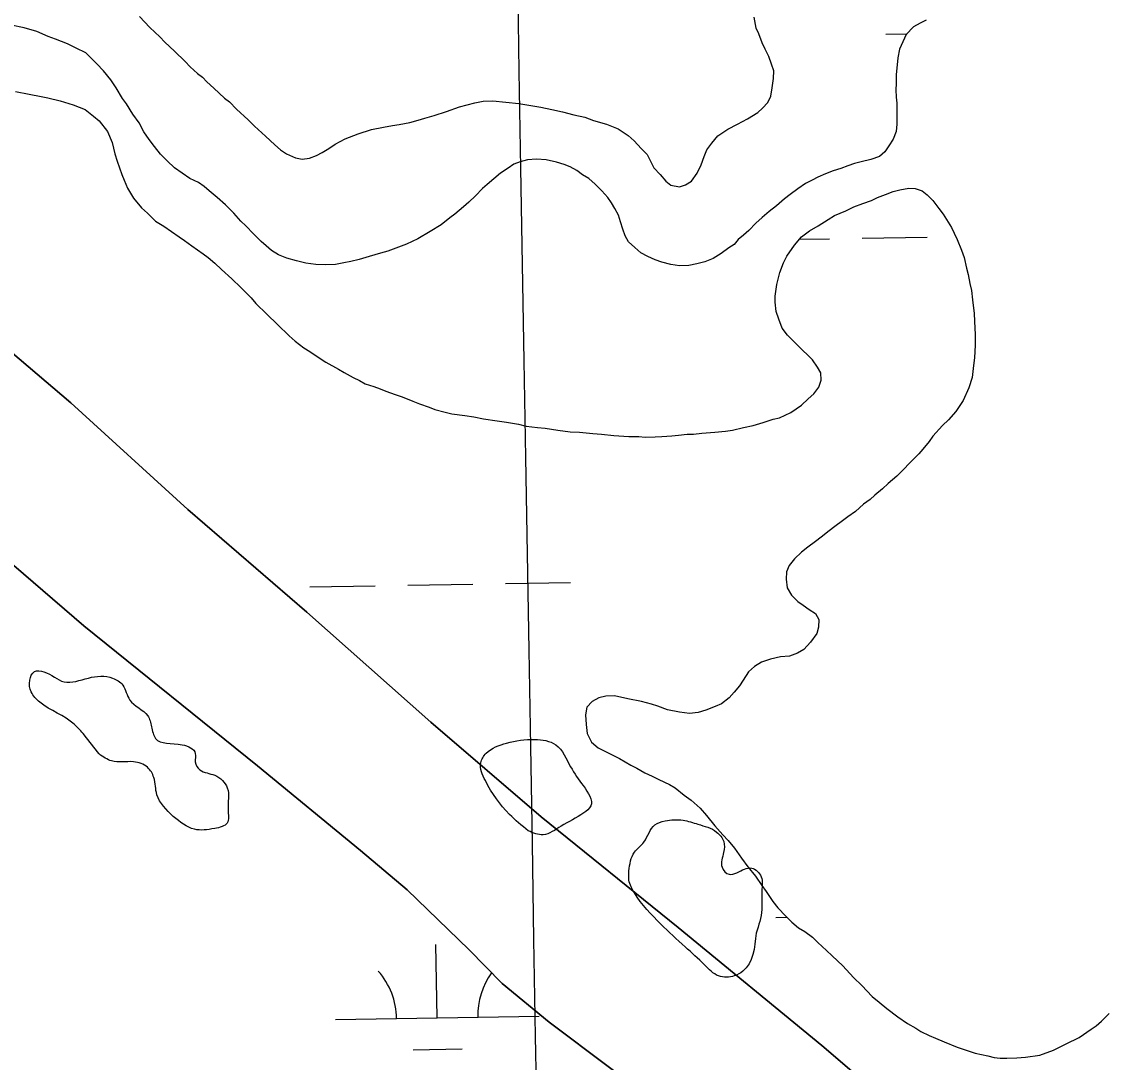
# Model space of a CAD drawing. Extents: x 3887375 to 3925618, y 296674 to 322633.
# Drawn here: x 3901886 to 3902417, y 309989 to 310500 of the extents above; entities that cross this region are included whole.
import ezdxf

# ---------------------------------------------------------------- set-up
doc = ezdxf.new("R2010")
doc.units = 0
for name, color, linetype in [('V-GRID-MAJR', 7, 'Continuous'), ('V-RIVR-EDGE', 7, 'Continuous'), ('V-TOPO-SHOR', 7, 'Continuous'), ('V-WETL-SWMP', 7, 'Continuous')]:
    doc.layers.add(name, color=color, linetype=linetype)

msp = doc.modelspace()

# ---------------------------------------------------------------- linework, layer by layer
at = {"layer": 'V-GRID-MAJR'}
msp.add_spline([(3902269.22, 302288.25), (3902166.14, 308345.1), (3902063.01, 314405.04), (3901959.87, 320464.98), (3901959.82, 320468.07)], degree=3, dxfattribs=at)
at = {"layer": 'V-RIVR-EDGE'}
for points in [[(3901479.17, 310370.45), (3901491.87, 310382.7), (3901502.63, 310386.52), (3901514.53, 310387.25), (3901531.02, 310384.53), (3901548.28, 310380.26), (3901569.01, 310380.21), (3901586.66, 310380.17), (3901609.32, 310385.1), (3901626.22, 310388.13), (3901635.81, 310388.1), (3901643.47, 310381.95), (3901650.37, 310375.79), (3901659.56, 310368.86), (3901659.54, 310361.56), (3901657.97, 310347.75), (3901661.42, 310344.29), (3901665.64, 310345.04), (3901671.78, 310343.11), (3901677.52, 310335.04), (3901677.89, 310330.05), (3901680.54, 310316.61), (3901680.13, 310305.48), (3901682.8, 310300.48), (3901686.64, 310300.47), (3901693.96, 310308.9), (3901697.41, 310310.81), (3901706.6, 310302.34), (3901708.51, 310296.96), (3901722.28, 310279.27), (3901729.14, 310259.68), (3901729.52, 310255.07), (3901724.13, 310248.18), (3901714.14, 310244.37), (3901712.98, 310241.3), (3901716.04, 310235.92), (3901726.38, 310227.83), (3901739.81, 310226.26), (3901747.48, 310224.71), (3901750.93, 310221.63), (3901750.9, 310211.65), (3901741.66, 310200.16), (3901732.05, 310191.74), (3901722.44, 310187.16), (3901715.14, 310183.72), (3901708.99, 310178.36), (3901705.52, 310173.38), (3901703.58, 310167.25), (3901702.42, 310162.64), (3901699.72, 310155.36), (3901696.24, 310145.77), (3901695.06, 310133.11), (3901693.11, 310121.6), (3901695.36, 310100.87), (3901697.25, 310087.81), (3901704.52, 310080.5), (3901715.63, 310071.26), (3901725.2, 310059.73), (3901735.91, 310048.19), (3901750.83, 310028.57), (3901756.18, 310018.2), (3901763.05, 310002.06), (3901768, 309984.39), (3901778.3, 309962.49), (3901787.09, 309945.58), (3901805.45, 309919.05), (3901817.7, 309907.12), (3901833.02, 309894.81), (3901844.52, 309887.87), (3901848.35, 309882.87), (3901851.4, 309875.57), (3901851.77, 309869.04), (3901851.75, 309864.05), (3901857.49, 309857.52), (3901865.15, 309848.28), (3901878.54, 309833.67), (3901888.5, 309822.9), (3901893.85, 309814.82), (3901893.06, 309805.23), (3901894.2, 309801.39), (3901904.54, 309791), (3901908.36, 309785.62), (3901909.11, 309779.09), (3901913.7, 309771.02), (3901915.98, 309761.8), (3901916.35, 309757.2), (3901915.19, 309751.06), (3901910.95, 309744.93), (3901897.51, 309740.74), (3901889.45, 309741.14), (3901884.46, 309743.46), (3901876.81, 309751.92), (3901870.31, 309761.91), (3901865.33, 309768.45), (3901854.61, 309776.54), (3901844.65, 309783.47), (3901841.98, 309791.54), (3901841.61, 309797.3), (3901833.94, 309801.92), (3901827.42, 309800.4), (3901822.41, 309794.66), (3901823.16, 309788.13), (3901820.07, 309780.46), (3901816.97, 309768.96), (3901816.96, 309764.35), (3901817.72, 309758.21), (3901825.37, 309750.51), (3901829.59, 309750.5), (3901834.2, 309751.26), (3901838.82, 309755.85), (3901844.58, 309756.99), (3901847.65, 309755.45), (3901846.49, 309752.76), (3901839.57, 309748.56), (3901837.26, 309745.49), (3901838.01, 309738.2), (3901836.85, 309735.9), (3901824.56, 309730.94), (3901810.74, 309730.97), (3901795.38, 309728.71), (3901788.08, 309723.74), (3901786.53, 309717.98), (3901787.66, 309710.3), (3901796.08, 309702.61), (3901804.9, 309699.52), (3901808.35, 309694.9), (3901807.17, 309683.39), (3901809.08, 309678.78), (3901812.91, 309678.39), (3901816.76, 309680.3), (3901818.68, 309682.59), (3901820.23, 309687.2), (3901819.87, 309699.09), (3901819.12, 309706.77), (3901820.67, 309711.37), (3901822.97, 309711.37), (3901826.42, 309709.06), (3901826.79, 309703.3), (3901826.36, 309685.26), (3901826.74, 309683.34), (3901829.81, 309681.8), (3901836.33, 309681.4), (3901840.17, 309682.92), (3901843.25, 309685.99), (3901845.57, 309692.51), (3901844.82, 309700.95), (3901846.36, 309701.33), (3901849.82, 309701.71), (3901852.88, 309699.78), (3901857.09, 309695.16), (3901860.55, 309695.16), (3901863.62, 309698.22), (3901872.87, 309713.55), (3901878.65, 309719.67), (3901881.72, 309720.43), (3901883.63, 309717.36), (3901877.46, 309704.71), (3901869.74, 309685.92), (3901859.74, 309679.81), (3901847.05, 309671.39), (3901841.3, 309670.64), (3901827.48, 309670.29), (3901819.41, 309667.62), (3901817.87, 309664.56), (3901825.9, 309654.56), (3901832.41, 309645.33), (3901832.01, 309642.26), (3901822.78, 309633.84), (3901817.4, 309628.86), (3901813.16, 309623.12), (3901815.07, 309618.51), (3901821.58, 309612.73), (3901829.25, 309611.56), (3901833.08, 309607.72), (3901834.22, 309604.64), (3901841.9, 309604.24), (3901849.19, 309605.37), (3901853.8, 309603.44), (3901859.16, 309598.06), (3901865.28, 309591.9), (3901871.03, 309586.9), (3901884.05, 309577.27), (3901890.19, 309575.72), (3901899.02, 309577.61), (3901910.93, 309581.42), (3901923.98, 309582.93), (3901939.71, 309580.97), (3901957.74, 309574.4), (3901974.98, 309563.99), (3901988.41, 309562.04)], [(3901923.83, 310140.6), (3901916.56, 310149.83), (3901911.58, 310155.22), (3901894.72, 310166.01), (3901890.51, 310171.01), (3901889.76, 310176.77), (3901892.07, 310180.98), (3901896.67, 310180.97), (3901906.64, 310175.96), (3901918.54, 310177.85), (3901930.44, 310177.82), (3901935.42, 310174.35), (3901938.86, 310167.05), (3901947.67, 310159.35), (3901949.57, 310153.97), (3901951.48, 310148.21), (3901964.52, 310145.11), (3901971.03, 310140.87), (3901971.02, 310136.65), (3901973.32, 310132.8), (3901980.6, 310130.1), (3901986.73, 310123.94), (3901987.09, 310113.2), (3901986.69, 310106.67), (3901980.54, 310104), (3901970.56, 310103.64), (3901960.21, 310109.81)], [(3902134.44, 310102.85), (3902125.25, 310110.94), (3902113.4, 310127.47), (3902111.11, 310136.3), (3902113.81, 310140.9), (3902123.8, 310145.87), (3902137.63, 310147.75), (3902147.98, 310145.04), (3902155.25, 310134.27), (3902161.37, 310125.05)], [(3901960.21, 310109.81), (3901952.18, 310120.57), (3901950.66, 310129.02), (3901947.61, 310134.02), (3901940.7, 310136.72), (3901929.96, 310137.13), (3901923.83, 310140.6)], [(3902161.37, 310125.05), (3902165.18, 310115.06), (3902161.72, 310111.61), (3902150.57, 310105.12), (3902141.73, 310100.92), (3902134.44, 310102.85)], [(3902211.45, 310045.86), (3902199.58, 310057.02), (3902186.57, 310072.4), (3902183.9, 310078.55), (3902183.91, 310083.16), (3902186.62, 310092.36), (3902191.23, 310097.34), (3902196.63, 310105.77), (3902201.62, 310107.68), (3902210.45, 310108.04), (3902217.74, 310106.1), (3902226.94, 310102.24), (3902230.38, 310097.63), (3902230.37, 310092.25), (3902229.58, 310084.96), (3902233.03, 310081.5), (3902236.87, 310082.26), (3902244.17, 310084.54), (3902248.76, 310080.31), (3902249.13, 310073.4), (3902249.11, 310064.19), (3902246.39, 310052.68)], [(3902246.39, 310052.68), (3902239.82, 310033.89), (3902235.59, 310031.6), (3902227.92, 310031.62), (3902221.02, 310037.01), (3902211.45, 310045.86)]]:
    msp.add_spline(points, degree=3, dxfattribs=at)
at = {"layer": 'V-TOPO-SHOR'}
for points in [[(3902203.95, 309964.4), (3902144.67, 310008.93), (3902121.66, 310027.83), (3902105.26, 310044.67), (3902075.09, 310073.89), (3902052.07, 310093.26), (3902001.54, 310134.8), (3901916.38, 310203.4), (3901841.61, 310267.84), (3901793.9, 310310.58), (3901750.68, 310351.24), (3901743.81, 310354.72), (3901731.07, 310356.5), (3901693.59, 310358.08), (3901686.26, 310360.85), (3901678.19, 310368.09), (3901666.27, 310384.49), (3901613.89, 310450.06), (3901563.04, 310500.79), (3901487.07, 310570.16), (3901393.82, 310647.65)], [(3901754, 310441.41), (3901801.95, 310402.61), (3901859.11, 310356.15), (3901909.91, 310312.91), (3901967.35, 310260.58), (3902025.72, 310210.14), (3902086.7, 310156.19), (3902140.81, 310109.7), (3902208.12, 310055.34), (3902278.52, 309997.48), (3902352.71, 309934.03), (3902424.95, 309880.17), (3902506.49, 309807.86), (3902554.26, 309761.55), (3902583.35, 309734.57), (3902618.09, 309702.94), (3902663.67, 309666.94), (3902733.84, 309607.9), (3902801.17, 309552.37), (3902857.42, 309502.38), (3902904.93, 309459.82), (3902944.39, 309426.12), (3902978.86, 309399.18)]]:
    msp.add_lwpolyline(points, dxfattribs=at)
at = {"layer": 'V-WETL-SWMP'}
for p, q in [((3902309.98, 310493.97), (3902320.42, 310494.15)), ((3902267.58, 310393.23), (3902282.3, 310393.48)), ((3902298.29, 310393.76), (3902330.29, 310394.31)), ((3902027.28, 310222.58), (3902059.28, 310223.13)), ((3902075.28, 310223.4), (3902107.27, 310223.95)), ((3902123.27, 310224.23), (3902155.26, 310224.78)), ((3902256.01, 310060.31), (3902261.41, 310060.4)), ((3902089.77, 310011.02), (3902089.15, 310047.01)), ((3902039.78, 310010.16), (3902139.76, 310011.88)), ((3902078.03, 309995.38), (3902102.03, 309995.8))]:
    msp.add_line(p, q, dxfattribs=at)
for points in [[(3902506.49, 309807.86), (3902424.95, 309880.17), (3902352.71, 309934.03), (3902278.52, 309997.48), (3902208.12, 310055.34), (3902140.81, 310109.7), (3902086.7, 310156.19), (3902025.72, 310210.14), (3901967.35, 310260.58), (3901909.91, 310312.91), (3901859.11, 310356.15), (3901801.95, 310402.61), (3901754, 310441.41), (3901731.32, 310460.47), (3901648.33, 310538.63), (3901594.69, 310584.66), (3901510.3, 310661.41), (3901432.58, 310724.6)], [(3901393.82, 310647.65), (3901487.07, 310570.16), (3901563.04, 310500.78), (3901613.89, 310450.05), (3901666.27, 310384.49), (3901678.19, 310368.09), (3901686.26, 310360.85), (3901693.59, 310358.08), (3901731.07, 310356.5), (3901743.81, 310354.72), (3901750.68, 310351.24), (3901793.9, 310310.58), (3901841.62, 310267.84), (3901916.38, 310203.4), (3902001.54, 310134.8), (3902052.07, 310093.26), (3902075.09, 310073.89), (3902105.26, 310044.67), (3902121.66, 310027.84), (3902144.67, 310008.93), (3902203.95, 309964.4)], [(3902030.27, 310380.83), (3902025.33, 310381.49), (3902020.62, 310382.63), (3902015.9, 310384), (3902011.89, 310385.61), (3902008.35, 310387.7), (3902005.74, 310390.03), (3902003.37, 310392.13), (3901999.58, 310395.86), (3901995.79, 310399.83), (3901993.42, 310402.16), (3901989.86, 310406.13), (3901985.83, 310410.09), (3901981.8, 310413.82), (3901977.78, 310417.08), (3901975.41, 310419.18), (3901972.57, 310421.04), (3901968.32, 310423.12), (3901964.54, 310425.67), (3901960.75, 310428.23), (3901957.2, 310431.73), (3901953.88, 310434.99), (3901951.03, 310438.73), (3901948.41, 310442.24), (3901945.8, 310445.98), (3901943.41, 310450.43), (3901940.32, 310454.64), (3901937.22, 310459.79), (3901935.32, 310462.36), (3901932.22, 310467.5), (3901929.6, 310471.48), (3901926.04, 310475.92), (3901922.72, 310479.42), (3901919.87, 310482.22), (3901917.26, 310484.78), (3901912.54, 310487.1), (3901908.29, 310489.18), (3901902.4, 310491.48), (3901898.86, 310492.86), (3901893.2, 310495.17), (3901887.07, 310497), (3901880.71, 310498.36)], [(3901943.69, 310502.63), (3901948.67, 310497.27), (3901953.65, 310492.6), (3901956.02, 310490.04), (3901960.76, 310485.61), (3901965.98, 310480.48), (3901968.58, 310477.91), (3901972.14, 310474.65), (3901974.5, 310472.79), (3901976.64, 310470.45), (3901980.19, 310467.42), (3901985.4, 310462.53), (3901987.77, 310460.66), (3901991.32, 310457.17), (3901997.01, 310451.8), (3902000.09, 310448.77), (3902005.54, 310443.88), (3902010.04, 310439.68), (3902012.89, 310437.12), (3902015.72, 310435.26), (3902020.21, 310433.18), (3902023.5, 310432.5), (3902027.03, 310433), (3902030.54, 310434.44), (3902033.35, 310435.87), (3902036.63, 310437.78), (3902039.67, 310439.92), (3902044.59, 310442.55), (3902050.92, 310444.95), (3902057.48, 310447.12), (3902063.35, 310448.35), (3902067.81, 310449.09), (3902071.1, 310449.58), (3902076.27, 310450.57), (3902080.49, 310451.78), (3902083.77, 310452.74), (3902088.23, 310453.96), (3902094.33, 310455.89), (3902100.66, 310458.29), (3902108.17, 310460.23), (3902112.39, 310460.97), (3902117.1, 310461.24), (3902123.45, 310460.59), (3902129.8, 310459.94), (3902133.81, 310459.26), (3902140.63, 310458.14), (3902146.05, 310457.01), (3902151.23, 310455.88), (3902156.89, 310454.28), (3902162.31, 310453.15), (3902166.55, 310451.53), (3902172.92, 310449.7), (3902178.58, 310447.4), (3902183.54, 310444.15), (3902186.39, 310441.58), (3902189.94, 310437.85), (3902192.79, 310434.82), (3902194.7, 310431.3), (3902196.14, 310428.26), (3902199.22, 310424.99), (3902202.07, 310421.72), (3902204.43, 310419.86), (3902208.67, 310418.95), (3902211.72, 310419.92), (3902214.53, 310421.82), (3902217.32, 310425.61), (3902219.4, 310429.86), (3902220.78, 310433.87), (3902222.17, 310437.17), (3902224.49, 310440.48), (3902227.52, 310444.03), (3902232.43, 310447.36), (3902237.11, 310449.75), (3902242.03, 310452.38), (3902247.18, 310455.48), (3902249.51, 310457.61), (3902252.08, 310460.46), (3902253.46, 310463.53), (3902254.13, 310467.53), (3902254.8, 310472.24), (3902255.01, 310476), (3902253.8, 310479.28), (3902252.6, 310483.04), (3902250.69, 310486.55), (3902249.25, 310489.59), (3902247.57, 310494.05), (3902246.37, 310496.86), (3902245.39, 310502.26)], [(3902329.82, 310500.83), (3902326.77, 310499.39), (3902323.5, 310497.48), (3902320, 310493.69), (3902318.38, 310490.15), (3902316.76, 310486.61), (3902315.86, 310482.37), (3902315.43, 310477.2), (3902314.98, 310474.14), (3902315.02, 310469.67), (3902314.81, 310466.61), (3902315.07, 310463.08), (3902315.33, 310460.03), (3902315.36, 310456.74), (3902315.39, 310453.21), (3902315.42, 310449.68), (3902314.98, 310446.15), (3902313.6, 310442.38), (3902311.5, 310439.07), (3902309.41, 310436.23), (3902306.85, 310433.86), (3902302.62, 310432.41), (3902297.93, 310431.2), (3902294.64, 310430.47), (3902291.36, 310429.27), (3902287.85, 310428.06), (3902284.09, 310426.85), (3902280.34, 310425.41), (3902276.59, 310423.74), (3902273.78, 310422.3), (3902270.5, 310420.63), (3902266.76, 310418.01), (3902263.02, 310415.16), (3902260.22, 310413.02), (3902256.25, 310409.7), (3902252.75, 310406.85), (3902249.24, 310404), (3902246.21, 310401.15), (3902242.71, 310397.6), (3902240.14, 310395.22), (3902237.57, 310393.09), (3902235.48, 310390.72), (3902232.9, 310389.05), (3902229.16, 310386.2), (3902225.18, 310383.82), (3902221.2, 310382.14), (3902217.21, 310381.16), (3902213.22, 310380.43), (3902208.75, 310380.16), (3902204.52, 310380.83), (3902200.04, 310381.97), (3902196.74, 310383.11), (3902193.2, 310384.73), (3902189.66, 310386.59), (3902186.81, 310389.15), (3902183.73, 310391.95), (3902182.06, 310394.99), (3902180.86, 310398.27), (3902179.66, 310401.79), (3902178.69, 310405.07), (3902177.02, 310408.35), (3902175.35, 310411.16), (3902173.45, 310413.73), (3902170.6, 310417), (3902167.28, 310420.26), (3902164.2, 310423.06), (3902161.13, 310424.92), (3902158.29, 310427.01), (3902154.98, 310428.86), (3902152.15, 310430.02), (3902148.38, 310431.16), (3902143.2, 310432.3), (3902138.49, 310432.49), (3902134.02, 310432.22), (3902130.51, 310431.25), (3902127.46, 310430.05), (3902124.65, 310428.15), (3902120.91, 310425.77), (3902117.64, 310422.92), (3902114.37, 310420.07), (3902112.04, 310418.17), (3902108.54, 310414.61), (3902105.27, 310411.53), (3902102.7, 310409.16), (3902098.5, 310405.6), (3902095.93, 310403.7), (3902091.72, 310400.37), (3902086.34, 310397.03), (3902080.26, 310393.46), (3902074.63, 310390.83), (3902069.48, 310388.9), (3902065.49, 310387.46), (3902061.97, 310386.49), (3902056.34, 310384.8), (3902051.42, 310383.35), (3902047.43, 310382.38), (3902043.9, 310381.64), (3902039.91, 310380.9), (3902034.98, 310380.63), (3902030.27, 310380.83)], [(3901882.83, 310465.79), (3901889.42, 310464.43), (3901895.31, 310463.3), (3901898.6, 310462.62), (3901904.73, 310461.26), (3901911.1, 310459.2), (3901916.99, 310456.9), (3901921.02, 310453.64), (3901923.86, 310451.31), (3901927.9, 310446.17), (3901930.29, 310440.78), (3901931.51, 310435.14), (3901932.72, 310431.63), (3901934.89, 310425.06), (3901936.09, 310422.25), (3901937.76, 310418.26), (3901940.63, 310413.35), (3901944.66, 310408.68), (3901947.5, 310406.12), (3901951.53, 310402.15), (3901955.55, 310399.6)], [(3902298.77, 310410.84), (3902303, 310412.29), (3902305.81, 310413.72), (3902309.79, 310415.17), (3902313.54, 310416.61), (3902316.83, 310417.58), (3902321.29, 310418.32), (3902324.35, 310418.11), (3902327.88, 310416.96), (3902330.25, 310415.1), (3902333.09, 310412.3), (3902335.95, 310408.32), (3902338.09, 310405.52), (3902342.14, 310398.97), (3902343.57, 310396.16), (3902345.01, 310393.11), (3902347.17, 310387.96), (3902348.37, 310384.21), (3902349.59, 310379.04), (3902350.32, 310375.99), (3902351.29, 310371.53), (3902352.03, 310368.01), (3902352.54, 310363.55), (3902353.3, 310356.73), (3902353.56, 310352.97), (3902353.85, 310346.39), (3902353.89, 310341.22), (3902353.47, 310335.1), (3902353.03, 310331.34), (3902352.37, 310325.45), (3902350.77, 310320.26), (3902348, 310314.13), (3902344.28, 310308.69), (3902340.79, 310304.66), (3902337.75, 310301.82), (3902333.09, 310296.61), (3902331.23, 310294.01), (3902328.21, 310290.22), (3902326.11, 310287.85), (3902322.14, 310283.82), (3902318.18, 310279.79), (3902315.38, 310276.95), (3902311.18, 310273.38), (3902308.38, 310270.78), (3902304.64, 310267.69), (3902302.3, 310265.55), (3902299.03, 310263.17), (3902295.06, 310259.61), (3902291.32, 310257), (3902288.75, 310255.1), (3902285.01, 310252.24), (3902282.21, 310250.1), (3902278.23, 310247.02), (3902275.43, 310244.88), (3902271.69, 310242.03), (3902268.65, 310239.65), (3902265.15, 310236.33), (3902262.59, 310233.02), (3902261.21, 310229.95), (3902261, 310226.42), (3902261.5, 310222.19), (3902263.65, 310218.45), (3902266.73, 310215.41), (3902269.33, 310213.55), (3902272.41, 310211.46), (3902275.48, 310209.6), (3902277.15, 310206.56), (3902276.95, 310202.8), (3902276.03, 310199.73), (3902273.01, 310195.48), (3902269.75, 310191.92), (3902266.7, 310190.02), (3902262.72, 310188.57), (3902258.25, 310188.3), (3902253.32, 310187.09), (3902248.87, 310185.64), (3902245.59, 310183.5), (3902242.56, 310180.89), (3902240, 310176.87), (3902238.15, 310174.03), (3902235.58, 310170.95), (3902233.02, 310168.11), (3902229.28, 310165.26), (3902226.23, 310163.82), (3902221.55, 310162.14), (3902217.79, 310160.93), (3902213.56, 310160.43), (3902208.62, 310161.09), (3902202.73, 310162.22), (3902198.02, 310164.07), (3902194.95, 310164.98), (3902190, 310166.35), (3902183.41, 310167.71), (3902176.81, 310169.07), (3902172.58, 310169.03), (3902169.06, 310168.06), (3902165.78, 310166.39), (3902163.22, 310163.55), (3902162.54, 310159.78), (3902162.82, 310155.08), (3902163.32, 310150.61)], [(3901955.55, 310399.6), (3901959.33, 310397.04), (3901963.12, 310394.48), (3901965.72, 310392.62), (3901969.27, 310390.07), (3901974.94, 310386.12), (3901977.31, 310384.25), (3901980.62, 310381.46), (3901983.94, 310378.43), (3901988.92, 310373.77), (3901993.42, 310369.57), (3901998.4, 310364.44), (3902000.77, 310361.64), (3902006.22, 310356.51), (3902011.44, 310351.38), (3902017.13, 310345.78), (3902019.97, 310343.21), (3902024.23, 310339.96), (3902027.3, 310338.1), (3902031.32, 310335.31), (3902035.1, 310332.99), (3902041.24, 310329.51), (3902044.08, 310327.89), (3902048.57, 310325.34), (3902051.63, 310323.95), (3902054.47, 310322.33), (3902058.71, 310320.95), (3902061.78, 310319.8), (3902064.61, 310318.65), (3902069.09, 310317.04), (3902072.63, 310315.89), (3902077.82, 310313.82), (3902081.12, 310312.43), (3902085.84, 310310.83), (3902088.67, 310309.67), (3902093.62, 310308.3), (3902096.92, 310307.62), (3902103.27, 310306.74), (3902107.74, 310306.07), (3902112.45, 310305.16), (3902119.28, 310304.04), (3902123.76, 310303.38), (3902129.64, 310302.48), (3902133.41, 310301.57), (3902139.06, 310300.91), (3902142.83, 310300.47), (3902148.95, 310299.58), (3902155.07, 310298.69), (3902159.54, 310298.49), (3902166.13, 310297.84), (3902170.36, 310297.64), (3902176.48, 310296.98), (3902183.77, 310296.34), (3902188.71, 310296.38), (3902191.77, 310296.17), (3902196.71, 310296.21), (3902200, 310296.47), (3902204.94, 310296.74), (3902208.23, 310297.01), (3902212.45, 310297.51), (3902215.51, 310297.53), (3902219.74, 310298.04), (3902226.08, 310298.56), (3902231.25, 310299.07), (3902234.78, 310299.57), (3902240.17, 310300.79), (3902244.87, 310301.77), (3902249.8, 310303.22), (3902254.72, 310304.91), (3902257.77, 310305.64), (3902263.39, 310308.27), (3902268.54, 310311.84), (3902271.81, 310314.92), (3902274.61, 310317.29), (3902277.17, 310320.61), (3902278.31, 310324.15), (3902278.05, 310327.67), (3902276.38, 310330.48), (3902274, 310333.99), (3902271.63, 310336.32), (3902269.02, 310338.88), (3902265.47, 310342.38), (3902261.68, 310346.11), (3902259.06, 310349.62), (3902257.38, 310354.07), (3902256.17, 310357.83), (3902255.67, 310362.29), (3902255.64, 310365.35), (3902256.54, 310371), (3902257.9, 310376.89), (3902259.74, 310381.6), (3902261.36, 310384.91), (3902265.08, 310390.35), (3902268.57, 310394.38), (3902272.55, 310397.46), (3902276.76, 310399.85), (3902281.67, 310402.95), (3902284.71, 310404.85), (3902290.34, 310407.25), (3902294.32, 310409.16), (3902298.77, 310410.84)], [(3902163.32, 310150.61), (3902165.47, 310146.4), (3902168.79, 310143.6), (3902173.75, 310141.06), (3902179.18, 310138.28), (3902184.85, 310135.04), (3902187.68, 310133.65), (3902191.7, 310131.33), (3902195.24, 310129.71), (3902198.54, 310128.09), (3902203.74, 310125.55), (3902206.57, 310123.92), (3902211.07, 310120.43), (3902214.38, 310117.87), (3902218.88, 310113.91), (3902221.96, 310110.41), (3902226, 310105.27), (3902230.04, 310100.84), (3902232.65, 310098.03), (3902235.73, 310094.3), (3902239.07, 310089.39), (3902242.16, 310085.18), (3902245.96, 310080.51), (3902249.05, 310076.06), (3902251.19, 310073.02), (3902254.52, 310068.11), (3902256.9, 310065.08), (3902260.93, 310060.88), (3902263.77, 310058.08), (3902267.09, 310055.28), (3902270.16, 310053.42), (3902273.95, 310050.63), (3902276.55, 310048.07), (3902280.82, 310044.11), (3902283.66, 310041.54), (3902288.88, 310036.65), (3902294.1, 310030.81), (3902298.12, 310026.85), (3902303.34, 310021.48), (3902306.66, 310018.68), (3902310.44, 310015.66), (3902315.89, 310011.47), (3902320.62, 310008.22), (3902324.63, 310005.9), (3902327.23, 310004.27), (3902331.24, 310002.42), (3902334.31, 310001.04), (3902338.56, 309999.19), (3902344.93, 309996.66), (3902350.35, 309994.82), (3902353.89, 309993.67), (3902360.01, 309992.31), (3902363.08, 309991.63), (3902366.14, 309991.18), (3902369.43, 309991.21), (3902374.36, 309991.49), (3902378.59, 309991.76), (3902385.64, 309992.75), (3902392.21, 309995.16), (3902398.53, 309998.27), (3902404.85, 310001.37), (3902410.7, 310005.42), (3902413.27, 310007.09), (3902415.84, 310009.46), (3902419.57, 310013.25)]]:
    msp.add_lwpolyline(points, dxfattribs=at)
for centre, start, end in [((3902034.52, 310010.54), 0.2115, 41.7552), ((3902144.99, 310012.44), 144.0081, 181.7552)]:
    msp.add_arc(centre, 35.25, start, end, dxfattribs=at)

doc.saveas('drawing.dxf')
